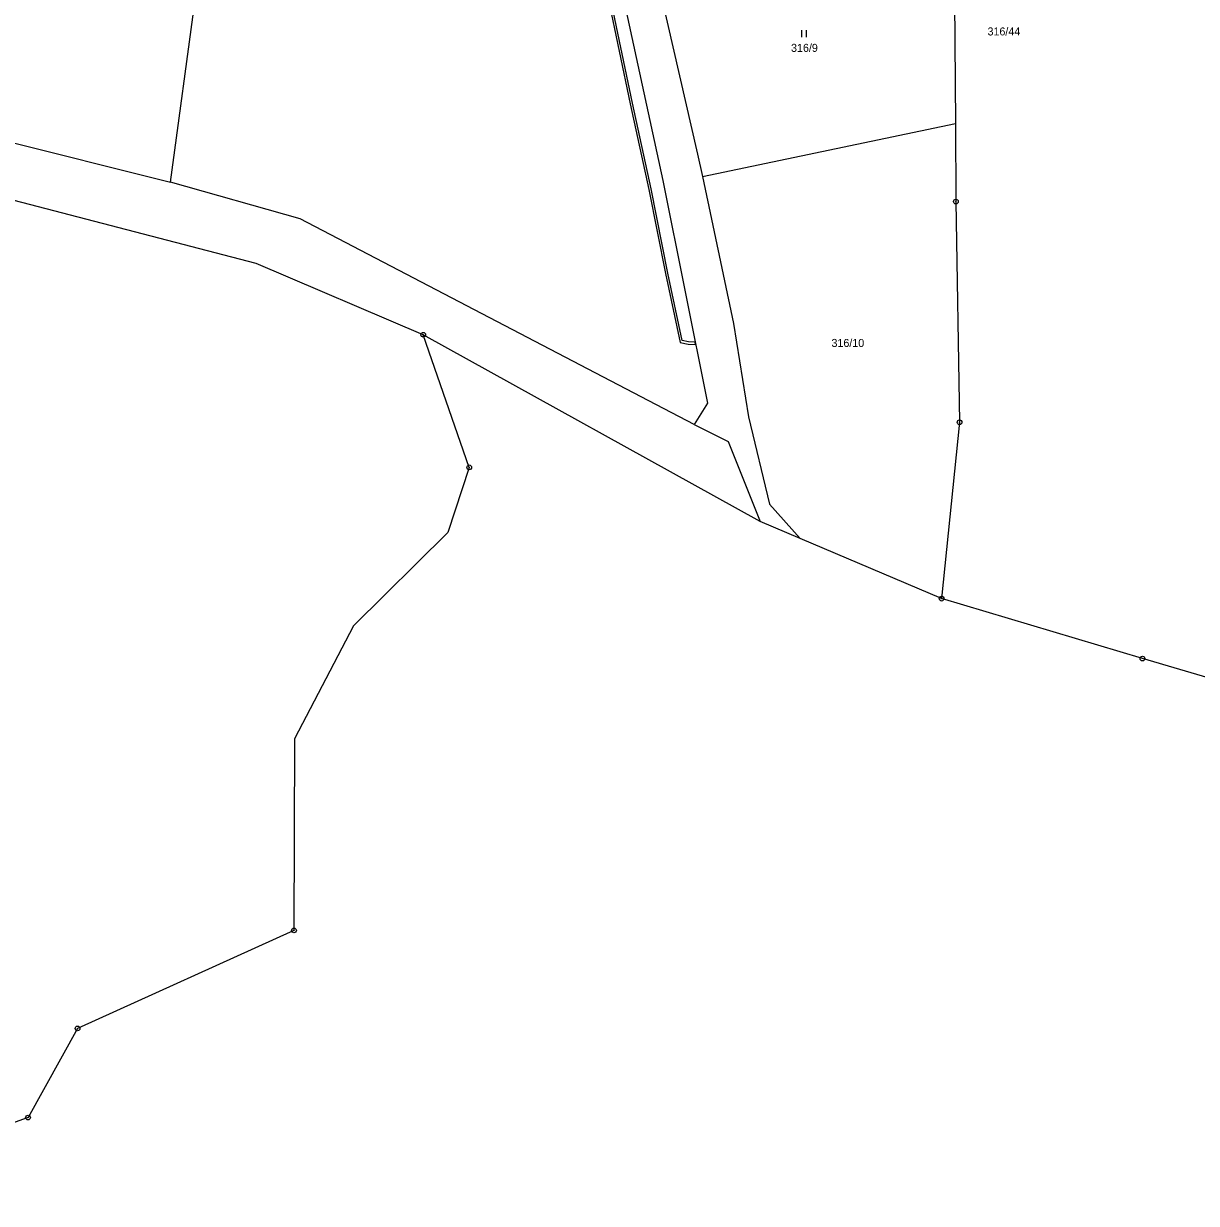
# Model space of a CAD drawing. Extents: x -765428 to -762163, y -1107632 to -1104975.
# Drawn here: x -764056.9 to -763807.8, y -1107388.7 to -1107138 of the extents above; entities that cross this region are included whole.
import ezdxf

# ---------------------------------------------------------------- set-up
doc = ezdxf.new("R2010")
doc.units = 0
doc.header["$LTSCALE"] = 0.68
for name, color, linetype, lineweight in [('1', 7, 'Continuous', 25), ('13', 7, 'Continuous', 13), ('3', 7, 'Continuous', 25), ('8', 7, 'Continuous', 25)]:
    doc.layers.add(name, color=color, linetype=linetype, lineweight=lineweight)
doc.layers.add('2', color=7, linetype='Continuous')

msp = doc.modelspace()

# ---------------------------------------------------------------- linework, layer by layer
at = {"layer": '1'}
for p, q in [((-764025.72, -1107171.67), (-764017.78, -1107112.73)), ((-763930.05, -1107130.21), (-763921.17, -1107171.3)), ((-763921.49, -1107132.12), (-763913.75, -1107165.7)), ((-763859.17, -1107133.06), (-763858.99, -1107159.24)), ((-764092.57, -1107154.99), (-764025.72, -1107171.67)), ((-763912.74, -1107170.45), (-763858.99, -1107159.24)), ((-763858.99, -1107159.24), (-763858.88, -1107175.79)), ((-764007.56, -1107188.99), (-764094.29, -1107166.37)), ((-763913.75, -1107165.7), (-763912.74, -1107170.45)), ((-763912.74, -1107170.45), (-763906.11, -1107201.69)), ((-763998.18, -1107179.44), (-764025.72, -1107171.67)), ((-763921.17, -1107171.3), (-763911.68, -1107218.64)), ((-763858.88, -1107175.79), (-763858.11, -1107222.7)), ((-763914.49, -1107223.13), (-763998.18, -1107179.44)), ((-763972.03, -1107204.11), (-764007.56, -1107188.99)), ((-763906.11, -1107201.69), (-763902.95, -1107221.56)), ((-763962.28, -1107232.27), (-763972.03, -1107204.11)), ((-763900.48, -1107243.79), (-763972.03, -1107204.11)), ((-763911.68, -1107218.64), (-763914.49, -1107223.13)), ((-763914.49, -1107223.13), (-763907.27, -1107226.77)), ((-763902.95, -1107221.56), (-763898.46, -1107240.07)), ((-763858.11, -1107222.7), (-763861.91, -1107260.17)), ((-763907.27, -1107226.77), (-763900.48, -1107243.79)), ((-763962.28, -1107232.27), (-763966.83, -1107246.09)), ((-763898.46, -1107240.07), (-763891.97, -1107247.41)), ((-763891.97, -1107247.41), (-763900.48, -1107243.79)), ((-763966.83, -1107246.09), (-763986.83, -1107265.97)), ((-763861.91, -1107260.17), (-763891.97, -1107247.41)), ((-763819.24, -1107272.89), (-763861.91, -1107260.17)), ((-763986.83, -1107265.97), (-763999.42, -1107289.98)), ((-763790.8, -1107281.27), (-763819.24, -1107272.89)), ((-763999.42, -1107289.98), (-763999.5, -1107330.66)), ((-763999.5, -1107330.66), (-764045.48, -1107351.5)), ((-764045.48, -1107351.5), (-764056.01, -1107370.44)), ((-764056.01, -1107370.44), (-764106.78, -1107388.67))]:
    msp.add_line(p, q, dxfattribs=at)
at = {"layer": '13'}
msp.add_lwpolyline([(-763920.07, -1107191.01), (-763923.64, -1107173.12), (-763927.61, -1107154.9), (-763932.27, -1107132.51), (-763934.28, -1107120.84), (-763934.24, -1107119.94), (-763934.79, -1107119.45), (-763935.28, -1107119.54), (-763935.1, -1107120.52), (-763934.77, -1107120.46), (-763934.78, -1107120.88), (-763932.77, -1107132.61), (-763928.09, -1107155), (-763924.12, -1107173.22), (-763920.55, -1107191.11), (-763917.43, -1107205.77), (-763915.76, -1107206.11), (-763914.17, -1107206.2), (-763914.28, -1107205.69), (-763915.7, -1107205.61), (-763917.01, -1107205.35)], close=True, dxfattribs=at)
at = {"layer": '3'}
for p, q in [((-763891.611, -1107140.86), (-763891.611, -1107139.36)), ((-763890.61, -1107140.86), (-763890.61, -1107139.36))]:
    msp.add_line(p, q, dxfattribs=at)
at = {"layer": '8'}
for centre, radius in [((-763858.88, -1107175.7899), 0.5), ((-763858.88, -1107175.7899), 0.0303), ((-763972.03, -1107204.1099), 0.5), ((-763972.03, -1107204.1099), 0.0303), ((-763858.11, -1107222.6999), 0.5), ((-763858.11, -1107222.6999), 0.0303), ((-763962.28, -1107232.2699), 0.5), ((-763962.28, -1107232.2699), 0.0303), ((-763861.91, -1107260.1699), 0.5), ((-763861.91, -1107260.1699), 0.0303), ((-763819.24, -1107272.8899), 0.5), ((-763819.24, -1107272.8899), 0.0303), ((-763999.5, -1107330.6599), 0.5), ((-763999.5, -1107330.6599), 0.0303), ((-764045.48, -1107351.4999), 0.5), ((-764045.48, -1107351.4999), 0.0303), ((-764056.01, -1107370.4399), 0.5), ((-764056.01, -1107370.4399), 0.0303)]:
    msp.add_circle(centre, radius, dxfattribs=at)

# ---------------------------------------------------------------- texts
at = {"layer": '2'}
for s, p in [('316/44', (-763852.16, -1107140.495)), ('316/9', (-763893.9, -1107143.985)), ('316/10', (-763885.31, -1107206.685))]:
    msp.add_text(s, height=1.7, dxfattribs=at).set_placement(p)

doc.saveas('drawing.dxf')
